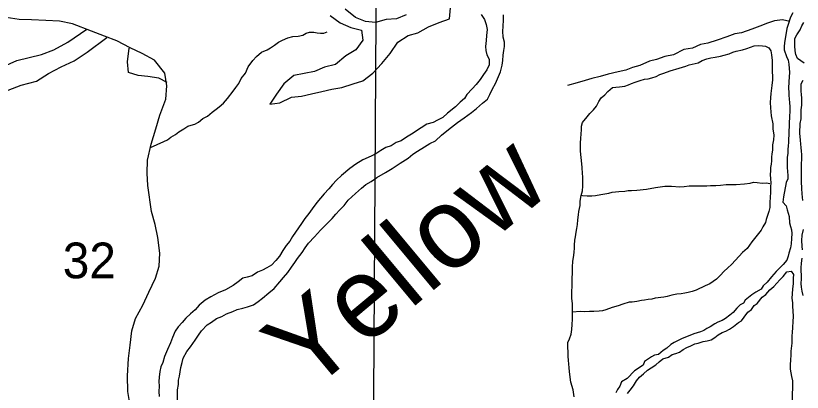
# Model space of a CAD drawing. Extents: x 1588073 to 2013523, y 1090242 to 1357120.
# Drawn here: x 1820929 to 1825795, y 1250024 to 1252352 of the extents above; entities that cross this region are included whole.
import ezdxf

# ---------------------------------------------------------------- set-up
doc = ezdxf.new("R2010")
doc.units = 0
for name, color, linetype in [('GM_X_Minor_Lake', 7, 'Continuous'), ('GM_X_Minor_River', 7, 'Continuous'), ('GM_X_Minor_River_Text', 7, 'Continuous'), ('GM_X_Section', 7, 'Continuous'), ('GM_X_Section_Text', 7, 'Continuous')]:
    doc.layers.add(name, color=color, linetype=linetype)

msp = doc.modelspace()

# ---------------------------------------------------------------- linework, layer by layer
at = {"layer": 'GM_X_Minor_Lake'}
for points in [[(1822873.4, 1252353), (1822935.2, 1252308.4), (1823001.1, 1252279.7), (1823067.1, 1252263.1), (1823076.6, 1252200.8), (1823032.1, 1252141), (1822971.7, 1252103.4), (1822907.3, 1252049.7), (1822839, 1252034.2), (1822776.7, 1252006.7), (1822712.5, 1251995.2), (1822650.4, 1251981.6), (1822587.9, 1251930), (1822541.3, 1251866.2), (1822500.8, 1251804.3), (1822563, 1251813.8), (1822635.4, 1251847.3), (1822697.5, 1251854.8), (1822759.7, 1251868.3), (1822821.9, 1251883.9), (1822884.1, 1251897.4), (1822946.3, 1251906.9), (1823016.6, 1251930.4), (1823076.8, 1251950), (1823137.2, 1251995.6), (1823193.7, 1252055.4), (1823246.3, 1252119.1), (1823292.9, 1252189), (1823357.3, 1252228.6), (1823417.5, 1252246.1), (1823481.9, 1252283.7), (1823548.2, 1252309.3), (1823612.4, 1252332.8), (1823618.9, 1252401)], [(1823344.2, 1252357.1), (1823283.9, 1252331.5), (1823219.8, 1252328.1), (1823155.5, 1252310.5), (1823093.5, 1252315.1), (1823031.6, 1252339.7), (1822967.8, 1252392.4)]]:
    msp.add_lwpolyline(points, dxfattribs=at)
at = {"layer": 'GM_X_Minor_River'}
for points in [[(1821634, 1249953.3), (1821622.5, 1250027.6), (1821621.2, 1250126), (1821626, 1250232.3), (1821636.6, 1250314.5), (1821647.3, 1250402.7), (1821669.9, 1250478.8), (1821714.6, 1250562.7), (1821753.2, 1250642.6), (1821793.9, 1250728.6), (1821816.5, 1250802.6), (1821821.1, 1250882.8), (1821807.8, 1250981.3), (1821792.3, 1251061.7), (1821768.9, 1251142.2), (1821746, 1251302.9), (1821742.5, 1251379.2), (1821745.1, 1251459.4), (1821767.9, 1251557.6), (1821796.6, 1251651.6), (1821821.3, 1251737.7), (1821858, 1251835.8), (1821864.7, 1251918), (1821851.2, 1251996.3), (1821787.7, 1252077.1), (1821711.9, 1252117.9), (1821636, 1252152.7), (1821554.2, 1252195.5), (1821478.3, 1252226.2), (1821398.4, 1252257), (1821280.5, 1252302.1), (1821200.5, 1252318.8), (1821114.4, 1252321.6), (1821026.3, 1252326.3), (1820950.2, 1252329), (1820870.2, 1252341.7)], [(1821929.4, 1249966.9), (1821930.7, 1250039.3), (1821935.2, 1250071.3), (1821935.7, 1250097.4), (1821942.2, 1250123.5), (1821951.1, 1250175.6), (1821957.7, 1250207.6), (1821964.2, 1250233.6), (1821987.1, 1250275.4), (1822009.7, 1250305.1), (1822038.5, 1250344.8), (1822059.2, 1250376.5), (1822077.7, 1250402.3), (1822112.5, 1250439.8), (1822141, 1250457.4), (1822171.5, 1250478.9), (1822203.9, 1250492.4), (1822232.3, 1250507.9), (1822272.8, 1250523.2), (1822299.1, 1250534.8), (1822333.4, 1250544.2), (1822363.7, 1250551.7), (1822400.1, 1250565.1), (1822428.6, 1250584.6), (1822455.1, 1250606.2), (1822493.8, 1250637.7), (1822528.5, 1250665.1), (1822563.4, 1250706.7), (1822585.9, 1250732.4), (1822612.6, 1250764.1), (1822635.3, 1250797.8), (1822655.9, 1250825.5), (1822672.4, 1250851.4), (1822701.2, 1250887), (1822719.8, 1250916.8), (1822740.4, 1250944.6), (1822777.2, 1250984.1), (1822814.1, 1251025.6), (1822851, 1251063.1), (1822885.8, 1251098.6), (1822910.3, 1251124.2), (1822932.9, 1251150), (1822961.5, 1251177.6), (1822986.2, 1251211.3), (1823031.2, 1251252.6), (1823067.9, 1251286.1), (1823094.4, 1251307.7), (1823126.9, 1251327.2), (1823163.5, 1251350.6), (1823216.3, 1251381.8), (1823256.9, 1251407.1), (1823307.7, 1251440.4), (1823356.5, 1251471.6), (1823385.1, 1251495.2), (1823413.6, 1251514.7), (1823458.2, 1251540), (1823490.7, 1251561.5), (1823525.2, 1251579), (1823562, 1251612.4), (1823606.8, 1251647.8), (1823661.8, 1251691), (1823702.5, 1251720.3), (1823749.3, 1251753.6), (1823779.9, 1251777.2), (1823816.6, 1251810.6), (1823847.2, 1251836.2), (1823861.8, 1251864.1), (1823878.5, 1251899.9), (1823897.2, 1251931.7), (1823909.7, 1251961.6), (1823928.6, 1252005.5), (1823937.4, 1252045.6), (1823941.9, 1252075.6), (1823944.5, 1252107.7), (1823949, 1252135.8), (1823953.5, 1252161.8), (1823951.9, 1252188), (1823944.4, 1252218.3), (1823943.1, 1252256.5), (1823943.6, 1252284.6), (1823946.3, 1252326.8), (1823946.9, 1252356.9)], [(1823808.3, 1252359.6), (1823829.8, 1252329), (1823839.3, 1252296.7), (1823844.8, 1252266.4), (1823842.2, 1252230.3), (1823839.6, 1252198.1), (1823834.9, 1252162.1), (1823836.5, 1252135.9), (1823844, 1252109.6), (1823857.6, 1252083.2), (1823857, 1252047.1), (1823842.4, 1252017.2), (1823823.8, 1251987.4), (1823801.2, 1251957.7), (1823776.5, 1251926), (1823751.9, 1251900.3), (1823719.1, 1251864.8), (1823704.6, 1251838.9), (1823678.1, 1251817.3), (1823649.5, 1251787.7), (1823600.5, 1251748.4), (1823572, 1251722.8), (1823537.5, 1251705.4), (1823511.1, 1251691.8), (1823472.7, 1251680.5), (1823438.2, 1251659), (1823377.2, 1251619.9), (1823346.7, 1251600.4), (1823314.2, 1251578.9), (1823281.9, 1251567.5), (1823251.4, 1251548), (1823219, 1251536.5), (1823188.6, 1251519), (1823156.1, 1251497.5), (1823127.7, 1251484), (1823077, 1251460.8), (1823032.3, 1251433.5), (1822995.7, 1251406.1), (1822944.7, 1251362.8), (1822914.1, 1251335.2), (1822889.5, 1251307.6), (1822866.9, 1251281.9), (1822836.2, 1251250.3), (1822813.6, 1251222.6), (1822791, 1251196.9), (1822762.2, 1251157.2), (1822741.6, 1251129.4), (1822717, 1251097.8), (1822696.3, 1251068), (1822677.8, 1251040.2), (1822659.2, 1251014.4), (1822640.7, 1250986.6), (1822624, 1250956.8), (1822601.5, 1250931.1), (1822580.8, 1250899.3), (1822560.1, 1250865.5), (1822537.5, 1250837.8), (1822510.9, 1250810.2), (1822482.5, 1250792.6), (1822456.1, 1250779.1), (1822425.7, 1250765.6), (1822391.2, 1250744.1), (1822360.9, 1250734.6), (1822334.7, 1250729.1), (1822306.1, 1250705.5)], [(1825736, 1252369.2), (1825721.8, 1252343.3), (1825715.7, 1252323.3), (1825707.5, 1252297.2), (1825699.3, 1252273.2), (1825695.1, 1252245.2), (1825688.8, 1252211.1), (1825684.6, 1252185.1), (1825682.4, 1252161), (1825682.3, 1252140.9), (1825698, 1252100.6), (1825707.9, 1252076.5), (1825711.7, 1252052.4), (1825715.3, 1252000.2), (1825710.9, 1251944), (1825710.6, 1251901.9), (1825712.4, 1251879.8), (1825712.3, 1251859.7), (1825714.1, 1251835.6), (1825716, 1251815.5), (1825717.8, 1251787.4), (1825717.6, 1251767.4), (1825715.3, 1251723.2), (1825713.1, 1251691.1), (1825712.5, 1251614.9), (1825710.3, 1251588.8), (1825710.1, 1251566.8), (1825708, 1251546.7), (1825705.8, 1251524.6), (1825705.7, 1251500.6), (1825701.5, 1251476.5), (1825701.3, 1251452.4), (1825701, 1251412.3), (1825704.7, 1251364.1), (1825704.5, 1251344), (1825694.3, 1251320.1), (1825677.7, 1251231.9), (1825675.4, 1251199.8), (1825695.3, 1251175.6), (1825701.1, 1251151.4), (1825712.8, 1251111.2), (1825716.5, 1251071), (1825722.4, 1251048.9), (1825728.3, 1251028.8), (1825730.1, 1251004.7), (1825727.9, 1250974.6), (1825725.6, 1250940.5), (1825721.4, 1250916.5), (1825711.2, 1250884.4), (1825707, 1250864.4), (1825698.8, 1250840.4), (1825676.6, 1250812.5), (1825634.2, 1250770.7), (1825603.9, 1250736.8), (1825577.7, 1250704.9), (1825553.5, 1250681.1), (1825541.3, 1250661.1), (1825507.1, 1250643.3), (1825482.9, 1250625.5), (1825462.8, 1250609.6), (1825440.6, 1250593.7), (1825430.5, 1250573.7), (1825410.4, 1250563.9), (1825390.2, 1250544), (1825368, 1250516.1), (1825345.8, 1250500.2), (1825319.6, 1250480.3), (1825299.5, 1250466.4), (1825273.4, 1250456.6), (1825253.3, 1250446.8), (1825225.1, 1250428.9), (1825205, 1250417.1), (1825184.9, 1250405.2), (1825164.8, 1250397.3), (1825124.6, 1250385.6), (1825088.5, 1250369.9), (1825052.3, 1250356.1)], [(1825717.3, 1252316), (1825672.4, 1252326.3), (1825622, 1252319.2), (1825579.6, 1252306), (1825533.1, 1252286.7), (1825482.5, 1252267.6), (1825419.8, 1252246.7), (1825377.5, 1252239.4), (1825329, 1252222.2), (1825268.3, 1252201.3), (1825209.7, 1252182.3), (1825165.3, 1252173.1), (1825114.7, 1252151.9), (1825062.3, 1252142.9), (1824997.4, 1252109.9), (1824945, 1252098.9), (1824892.4, 1252081.8), (1824850.1, 1252070.5), (1824789.3, 1252043.5), (1824744.9, 1252032.3), (1824702.4, 1252015), (1824656, 1252003.8), (1824593.5, 1251990.9), (1824545, 1251975.8), (1824492.5, 1251962.7), (1824452.1, 1251951.4), (1824401.6, 1251936.3), (1824343, 1251919.3)], [(1825805.9, 1252057.6), (1825785.9, 1252071.8), (1825766, 1252088.1), (1825754.2, 1252112.2), (1825750.3, 1252134.3), (1825748.6, 1252166.5), (1825748.9, 1252210.6), (1825761.1, 1252232.6), (1825781.3, 1252264.5), (1825791.5, 1252288.5), (1825803.7, 1252310.5)], [(1820853.9, 1252036.8), (1820936.3, 1252074.2), (1821012.6, 1252093.7), (1821088.8, 1252111.1), (1821165.2, 1252140.5), (1821251.7, 1252188), (1821368.9, 1252268.3)], [(1821762.1, 1251536.1), (1821846.1, 1251573), (1821868.2, 1251584.8), (1821888.4, 1251600.7), (1821916.5, 1251616.5), (1821938.7, 1251634.4), (1821968.9, 1251652.2), (1821993, 1251668.1), (1822015.1, 1251675.9), (1822037.2, 1251681.7), (1822059.3, 1251693.6), (1822087.5, 1251715.4), (1822115.7, 1251731.2), (1822143.9, 1251755.1), (1822168.1, 1251772.9), (1822188.2, 1251788.8), (1822214.4, 1251810.7), (1822238.7, 1251840.6), (1822275.1, 1251884.4), (1822291.3, 1251908.4), (1822309.5, 1251932.3), (1822323.7, 1251964.3), (1822350, 1251996.2), (1822366.3, 1252036.2), (1822396.6, 1252074.1), (1822418.8, 1252100), (1822449.1, 1252125.8), (1822485.3, 1252141.6), (1822505.4, 1252153.4), (1822529.5, 1252169.3), (1822553.7, 1252189.1), (1822579.8, 1252201), (1822612, 1252214.7), (1822644.1, 1252222.5), (1822676.2, 1252226.2), (1822704.3, 1252232), (1822726.4, 1252243.9), (1822746.5, 1252249.7), (1822772.5, 1252249.5), (1822794.5, 1252245.3), (1822814.5, 1252243.1), (1822834.6, 1252243), (1822856.7, 1252252.8)], [(1820882.9, 1251892.1), (1820963.3, 1251921.5), (1821057.6, 1251946.8), (1821132.1, 1251994.3), (1821210.5, 1252035.8), (1821290.9, 1252073.3), (1821371.4, 1252126.8), (1821493, 1252217.6)], [(1821865.1, 1251939.3), (1821813.8, 1251965.6), (1821745.8, 1251976.2), (1821685.7, 1251982.7), (1821625.8, 1252001.3), (1821620.2, 1252067.5), (1821629.8, 1252150.3)], [(1825094.7, 1252047.5), (1825150.9, 1252061.1), (1825175, 1252074.9), (1825205.1, 1252084.7), (1825229.2, 1252090.5), (1825255.3, 1252096.3), (1825289.4, 1252102.1), (1825311.5, 1252107.9), (1825341.6, 1252115.7), (1825365.7, 1252125.5), (1825385.8, 1252133.4), (1825425.9, 1252141.1), (1825452, 1252148.9), (1825474.1, 1252156.7), (1825498.2, 1252164.5), (1825526.2, 1252168.3), (1825548.3, 1252166.1), (1825568.3, 1252163.9), (1825588.2, 1252153.8), (1825600.1, 1252133.6), (1825603.9, 1252109.5), (1825607.7, 1252075.3), (1825609.4, 1252037.2), (1825609.2, 1252007.1), (1825611, 1251974.9), (1825610.8, 1251954.9), (1825606.6, 1251920.8), (1825600.2, 1251870.7), (1825598, 1251844.6), (1825595.8, 1251814.5), (1825597.5, 1251782.4), (1825599.4, 1251758.3), (1825603.2, 1251732.2), (1825612.8, 1251684), (1825612.6, 1251651.8), (1825618.3, 1251613.7), (1825616.1, 1251583.6), (1825609.9, 1251553.5), (1825609.6, 1251519.4), (1825607.5, 1251497.4), (1825605.3, 1251477.3), (1825605.2, 1251455.2), (1825603, 1251433.2), (1825598.9, 1251413.2), (1825598.7, 1251393.1), (1825596.5, 1251369), (1825598.3, 1251342.9), (1825600.2, 1251318.8), (1825598, 1251292.8), (1825597.7, 1251258.6), (1825595.5, 1251230.6), (1825593.3, 1251196.5), (1825593.1, 1251166.4), (1825586.9, 1251140.3), (1825580.7, 1251116.3), (1825570.5, 1251092.3), (1825566.3, 1251072.3), (1825550.1, 1251046.3), (1825540, 1251026.3), (1825523.8, 1251004.4), (1825499.5, 1250974.5), (1825483.3, 1250952.6), (1825469.2, 1250932.6), (1825453, 1250912.7), (1825424.8, 1250886.8), (1825404.6, 1250864.9), (1825356.1, 1250813.2), (1825333.9, 1250793.3), (1825309.7, 1250769.4), (1825289.5, 1250747.5), (1825263.3, 1250723.6), (1825243.2, 1250707.7), (1825223, 1250693.9), (1825194.9, 1250682.1), (1825138.6, 1250654.4), (1825114.5, 1250646.6), (1825088.4, 1250640.8), (1825068.4, 1250637), (1825046.3, 1250633.1), (1825018.2, 1250629.3), (1824988.2, 1250623.6), (1824960, 1250615.8), (1824938, 1250612), (1824883.9, 1250604.4), (1824863.8, 1250598.5), (1824841.7, 1250596.7), (1824819.7, 1250592.9), (1824799.6, 1250591.1), (1824771.5, 1250585.3), (1824743.5, 1250581.5), (1824723.4, 1250579.6), (1824685.3, 1250567.9), (1824655.2, 1250558.1), (1824619, 1250548.4), (1824578.8, 1250532.7), (1824558.8, 1250526.8), (1824538.7, 1250525), (1824504.7, 1250523.3), (1824478.6, 1250523.5), (1824450.6, 1250521.7), (1824420.5, 1250522)], [(1824384.6, 1249994.5), (1824376.9, 1250038.7), (1824363.2, 1250085), (1824355.7, 1250149.2), (1824351.9, 1250177.4), (1824350, 1250197.5), (1824348.2, 1250221.6), (1824346.4, 1250243.6), (1824346.5, 1250265.7), (1824344.9, 1250307.9), (1824345, 1250332), (1824355.2, 1250353.9), (1824365.4, 1250382), (1824369.6, 1250412), (1824371.9, 1250442.1), (1824374.1, 1250476.2), (1824374.3, 1250504.3), (1824372.6, 1250538.4), (1824372.8, 1250572.5), (1824369, 1250602.7), (1824369.4, 1250652.8), (1824371.5, 1250672.9), (1824371.7, 1250692.9), (1824372.5, 1250797.3), (1824374.7, 1250833.4), (1824381, 1250869.5), (1824383.1, 1250891.5), (1824385.3, 1250911.6), (1824385.5, 1250933.6), (1824387.7, 1250963.7), (1824391.8, 1250983.8), (1824396.1, 1251013.8), (1824400.2, 1251035.9), (1824404.4, 1251059.9), (1824406.6, 1251090), (1824410.9, 1251120.1), (1824413, 1251142.1), (1824421.3, 1251178.2), (1824421.5, 1251204.3), (1824427.8, 1251240.3), (1824436, 1251268.4), (1824438.2, 1251298.4), (1824436.4, 1251332.6), (1824436.6, 1251354.6), (1824434.8, 1251376.7), (1824433, 1251412.9), (1824429.3, 1251457.1), (1824425.6, 1251493.2), (1824423.8, 1251515.3), (1824421.9, 1251535.4), (1824422.1, 1251563.5), (1824424.3, 1251595.6), (1824426.5, 1251619.6), (1824428.7, 1251647.7), (1824428.9, 1251667.8), (1824435, 1251691.8), (1824463.3, 1251725.7), (1824481.5, 1251747.6), (1824503.7, 1251769.5), (1824521.9, 1251793.4), (1824536.2, 1251821.4), (1824550.3, 1251843.3), (1824572.5, 1251863.2), (1824592.7, 1251883.1), (1824620.9, 1251907), (1824641, 1251910.8), (1824665, 1251912.6), (1824697.1, 1251916.4), (1824719.2, 1251924.2), (1824739.3, 1251932.1), (1824761.4, 1251939.9), (1824791.5, 1251951.7), (1824819.6, 1251959.5), (1824841.6, 1251961.3), (1824863.7, 1251967.2), (1824891.8, 1251976.9), (1824914, 1251988.8), (1824938.1, 1251996.6), (1824978.2, 1252010.3), (1825032.4, 1252028), (1825074.6, 1252039.6), (1825094.7, 1252047.5)], [(1825791.7, 1251493.8), (1825789.9, 1251513.9), (1825788, 1251536), (1825786.2, 1251558.1), (1825784.4, 1251582.2), (1825780.7, 1251626.4), (1825781.1, 1251684.6), (1825787.3, 1251714.6), (1825787.7, 1251768.8), (1825792, 1251798.9), (1825792.3, 1251841), (1825790.4, 1251865.1), (1825788.6, 1251885.2), (1825788.8, 1251909.2), (1825788.9, 1251931.3), (1825801.1, 1251953.3)], [(1825797.7, 1251208.8), (1825794, 1251251), (1825792.2, 1251283.1), (1825790.5, 1251327.3), (1825790.9, 1251381.4), (1825789.3, 1251429.6), (1825791.6, 1251471.8), (1825791.7, 1251493.8)], [(1824424.9, 1251241.3), (1824435.8, 1251240.3), (1824463.8, 1251238), (1824493.8, 1251237.8), (1824515.9, 1251239.6), (1824548, 1251245.3), (1824598.1, 1251255), (1824618.2, 1251260.8), (1824640.3, 1251262.6), (1824660.3, 1251264.5), (1824696.4, 1251266.2), (1824718.4, 1251270), (1824738.5, 1251271.8), (1824770.5, 1251273.6), (1824830.7, 1251279.1), (1824886.8, 1251288.7), (1824914.9, 1251294.4), (1824945, 1251298.2), (1824985.1, 1251297.9), (1825037.1, 1251293.4), (1825063.2, 1251295.2), (1825095.2, 1251299), (1825123.3, 1251300.7), (1825203.4, 1251300.1), (1825227.5, 1251301.9), (1825259.5, 1251301.6), (1825289.6, 1251303.4), (1825323.6, 1251307.1), (1825355.7, 1251308.8), (1825385.8, 1251308.6), (1825437.9, 1251312.2), (1825471.9, 1251315.9), (1825494, 1251321.7), (1825516.1, 1251321.5), (1825546.1, 1251317.3), (1825574.1, 1251319.1), (1825594.3, 1251315)], [(1825795.5, 1250903.8), (1825793.6, 1250925.9), (1825791.9, 1250962), (1825794.1, 1250994.1), (1825802.4, 1251030.2)], [(1825799.4, 1250620.8), (1825793.6, 1250648.9), (1825789.8, 1250673.1), (1825787.9, 1250695.1), (1825790.2, 1250725.2), (1825790.3, 1250747.3), (1825788.5, 1250773.4), (1825788.7, 1250793.5), (1825790.9, 1250821.6), (1825795.1, 1250853.6)], [(1824713.3, 1250015.8), (1824729.5, 1250035.8), (1824749.7, 1250063.7), (1824770, 1250093.6), (1824788.2, 1250117.5), (1824812.3, 1250137.4), (1824836.5, 1250159.3), (1824860.7, 1250175.1), (1824888.9, 1250192.9), (1824909, 1250210.8), (1824933.2, 1250230.7), (1824967.3, 1250240.5), (1824989.5, 1250256.3), (1825011.6, 1250264.2), (1825035.7, 1250272), (1825057.8, 1250287.9), (1825079.9, 1250299.7), (1825106.1, 1250311.5), (1825130.2, 1250323.4), (1825150.3, 1250327.2), (1825182.4, 1250337), (1825206.4, 1250340.8), (1825230.5, 1250348.6), (1825254.7, 1250362.5), (1825274.8, 1250378.4), (1825299, 1250392.2), (1825321.1, 1250402.1), (1825345.2, 1250413.9), (1825369.3, 1250429.8), (1825399.6, 1250455.6), (1825419.7, 1250465.5), (1825435.9, 1250487.4), (1825458.1, 1250519.3), (1825480.3, 1250535.2), (1825496.5, 1250559.1), (1825516.6, 1250573), (1825546.9, 1250610.9), (1825569.1, 1250628.8), (1825593.3, 1250656.6), (1825619.5, 1250676.5), (1825637.7, 1250698.4), (1825655.9, 1250718.3), (1825676.1, 1250740.2), (1825700.3, 1250768.1), (1825726.4, 1250771.9), (1825740.3, 1250751.8), (1825738.1, 1250729.7), (1825737.8, 1250693.6), (1825733.6, 1250663.5), (1825731.4, 1250631.4), (1825731.2, 1250605.3), (1825735, 1250577.2), (1825734.8, 1250551.1), (1825736.6, 1250529), (1825738.4, 1250488.9), (1825736.2, 1250462.8), (1825733.9, 1250422.7), (1825731.7, 1250394.6), (1825729.5, 1250370.6), (1825729.3, 1250348.5), (1825729.2, 1250326.4), (1825724.8, 1250278.3), (1825724.6, 1250252.2), (1825722.4, 1250224.1), (1825720.2, 1250194), (1825720, 1250165.9), (1825727.7, 1250121.7), (1825733.5, 1250093.6), (1825732.6, 1249969.2)], [(1822306.1, 1250705.5), (1822273.6, 1250684), (1822226.9, 1250656.8), (1822182.4, 1250637.5), (1822135.7, 1250614.3), (1822101.2, 1250592.8), (1822064.5, 1250561.3), (1822039.9, 1250533.7), (1822009.3, 1250508.1), (1821980.7, 1250482.5), (1821958.1, 1250454.8), (1821933.5, 1250427.1), (1821915, 1250401.4), (1821898.2, 1250361.5), (1821885.6, 1250329.6), (1821868.7, 1250287.7), (1821849.9, 1250243.8), (1821839.2, 1250207.8), (1821826.6, 1250179.9), (1821820.1, 1250151.9), (1821815.5, 1250117.8), (1821815, 1250089.7), (1821816.5, 1250061.5), (1821813.9, 1250027.4), (1821815.4, 1249997.2)], [(1824420.5, 1250522), (1824372.4, 1250518.4)], [(1825052.3, 1250356.1), (1825030.2, 1250346.3), (1825002, 1250330.5), (1824981.9, 1250318.6), (1824957.7, 1250296.7), (1824933.6, 1250280.9), (1824905.4, 1250257), (1824881.3, 1250253.2), (1824861.2, 1250243.4), (1824818.9, 1250213.6), (1824810.7, 1250191.6), (1824756.4, 1250155.9), (1824712, 1250108.1), (1824675.8, 1250088.4), (1824665.5, 1250060.4), (1824651.4, 1250040.4), (1824641.2, 1250020.4)]]:
    msp.add_lwpolyline(points, dxfattribs=at)
at = {"layer": 'GM_X_Section'}
msp.add_lwpolyline([(1823168.1, 1254341), (1823139, 1249337.9), (1823027, 1249340.6), (1818318.2, 1249379.9)], dxfattribs=at)

# ---------------------------------------------------------------- texts
at = {"layer": 'GM_X_Minor_River_Text'}
msp.add_text('Yellow', height=500.32, rotation=39.8284, dxfattribs=at).set_placement((1822738.3, 1250007))
at = {"layer": 'GM_X_Section_Text'}
msp.add_text('32', height=221, rotation=0, dxfattribs=at).set_placement((1821220, 1250728.1))

doc.saveas('drawing.dxf')
